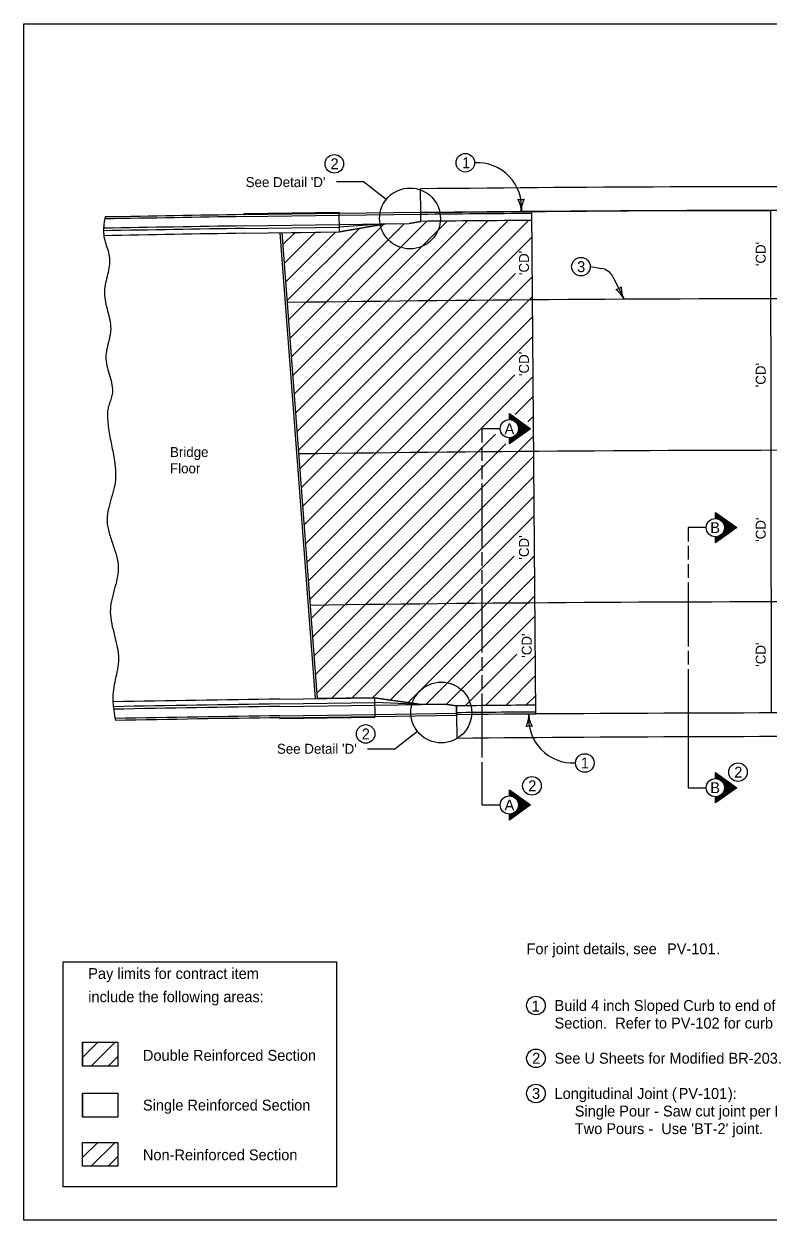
# Model space of a CAD drawing. Extents: x 10130 to 81668, y 5440 to 21644.
# Drawn here: x 24533 to 25789, y 7924 to 9944 of the extents above; entities that cross this region are included whole.
import ezdxf

# ---------------------------------------------------------------- set-up
doc = ezdxf.new("R2010")
doc.units = 0
for name, color, linetype in [('Default', 7, 'Continuous'), ('dsnstdblockInterim', 7, 'Continuous'), ('dsnStdBlockModified', 7, 'Continuous'), ('dsnStdBorder', 7, 'Continuous'), ('dsnstdModifiedBlock', 7, 'Continuous'), ('SheetBorder', 7, 'Continuous')]:
    doc.layers.add(name, color=color, linetype=linetype)

msp = doc.modelspace()

# ---------------------------------------------------------------- linework, layer by layer
at = {"layer": 'Default'}
for p, q in [((25202.4, 9625.6), (25202, 9665.6)), ((25262.8, 8777.5), (25263.2, 8737.5))]:
    msp.add_line(p, q, dxfattribs=at)
for radius, end in [(65123.7, 90.60898), (64195, 90.563142)]:
    msp.add_arc((25894.2, -55454.5), radius, 89.026299, end, dxfattribs=at)
msp.add_spline([(24669.6, 9618), (24667.9, 9608.4), (24667.2, 9601.4), (24666.9, 9594.4), (24668.2, 9582.2), (24671.6, 9570), (24675.3, 9557.8), (24677.1, 9545.6), (24675.9, 9531.5), (24672.9, 9517.3), (24669.8, 9503.2), (24668.5, 9489.1), (24670.2, 9474.1), (24673.8, 9459.2), (24677.3, 9444.2), (24679, 9429.2), (24677.8, 9417.3), (24675, 9405.5), (24672.2, 9393.7), (24670.9, 9381.9), (24672.6, 9367.2), (24676.5, 9352.6), (24680.4, 9337.9), (24682, 9323.3), (24680.6, 9314.4), (24677.8, 9305.5), (24675, 9296.7), (24673.6, 9287.8), (24673.9, 9274.2), (24675.4, 9260.6), (24680.4, 9233.3), (24685.4, 9206), (24687.3, 9185.6), (24687.3, 9178.8), (24684.9, 9160.9), (24680, 9143.2), (24675.2, 9125.4), (24672.9, 9107.6), (24673.6, 9097.2), (24675.7, 9086.9), (24682.2, 9066.3), (24688.7, 9045.8), (24691.7, 9025.1), (24691.1, 9015.9), (24689.6, 9006.6), (24684.9, 8988.1), (24680.2, 8969.5), (24678.3, 8951), (24680.7, 8931.1), (24685.4, 8911.2), (24690, 8891.3), (24692.1, 8871.4), (24690.4, 8854.2), (24686.8, 8836.9), (24683.5, 8819.6), (24682.6, 8802.3), (24683.2, 8793.6), (24684.1, 8785), (24686.9, 8767.8)], degree=3, dxfattribs=at)
at = {"layer": 'dsnstdblockInterim'}
for p, q in [((24904.1, 9623.7), (25064.6, 9626)), ((24904.2, 9622), (24904.1, 9623.7)), ((24904.2, 9618.7), (25064.7, 9621)), ((24904.3, 9622), (25064.6, 9624.3)), ((25064.6, 9624.3), (25202.4, 9626.3)), ((25065.1, 9592.8), (25064.6, 9626)), ((25064.7, 9621.1), (25202.5, 9623)), ((25202.6, 9610.6), (25202.4, 9626.3)), ((24904.4, 9603), (25064.9, 9605.3)), ((24904.5, 9598.7), (25065, 9601)), ((25064.9, 9605.3), (25143.6, 9606.4)), ((25143.6, 9606.4), (25065, 9601)), ((25143.6, 9606.4), (25065.1, 9592.8)), ((25143.6, 9606.4), (25183, 9607)), ((25202.6, 9610.6), (25183, 9607)), ((24904.6, 9590.5), (25065.1, 9592.8)), ((25024.6, 8804.8), (24965.1, 9591.4)), ((24964.1, 8803.9), (25124.6, 8806.2)), ((24964.3, 8795.7), (25124.7, 8798)), ((24964.3, 8791.4), (25124.8, 8793.7)), ((25203.5, 8794.9), (25124.6, 8806.2)), ((25124.6, 8806.2), (25125.1, 8773.1)), ((25203.5, 8794.9), (25124.7, 8798)), ((25124.8, 8793.8), (25203.5, 8794.9)), ((25203.5, 8794.9), (25242.9, 8795.5)), ((25262.6, 8792.5), (25242.9, 8795.5)), ((25262.6, 8792.5), (25262.8, 8776.7)), ((24964.5, 8775.7), (25125, 8778)), ((24964.6, 8770.8), (25125.1, 8773.1)), ((24964.6, 8770.8), (24964.6, 8772.4)), ((24964.7, 8772.4), (25125.1, 8774.7)), ((25125, 8778), (25262.8, 8780)), ((25125.1, 8774.7), (25262.8, 8776.7))]:
    msp.add_line(p, q, dxfattribs=at)
for radius, start, end in [(65080.7, 90.871573, 91.078782), (65084, 90.871473, 91.078119), (65060.7, 90.871588, 91.080885), (65065, 90.871585, 91.080665), (65052.5, 90.871594, 91.080622), (64265.1, 90.829201, 91.080076), (64256.9, 90.829201, 91.079591), (64252.6, 90.829202, 91.079281), (64236.9, 90.829203, 91.077492), (64233.6, 90.829104, 91.076972)]:
    msp.add_arc((25894.2, -55454.5), radius, start, end, dxfattribs=at)
at = {"layer": 'dsnStdBlockModified'}
for p, q in [((25106, 9677.6), (25060, 9677.6)), ((25144, 9647.5), (25106, 9677.6)), ((25488.7, 9534.1), (25508.2, 9530.8)), ((25488.7, 9534.1), (25508.2, 9530.8)), ((25527, 9516.8), (25545.7, 9479)), ((25527, 9516.8), (25545.7, 9479)), ((25653.7, 8854.4), (25653.7, 8654.2)), ((25196.8, 8749.3), (25158.8, 8719.1)), ((25158.8, 8719.1), (25112.8, 8719.1)), ((24631.6, 8224.3), (24691.3, 8224.3)), ((24631.6, 8183.8), (24631.6, 8224.3)), ((24691.3, 8224.3), (24691.3, 8183.8)), ((24691.3, 8183.8), (24631.6, 8183.8)), ((24631.6, 8138.2), (24691.3, 8138.2)), ((24631.6, 8097.8), (24631.6, 8138.2)), ((24691.3, 8138.2), (24691.3, 8097.8)), ((24691.3, 8097.8), (24631.6, 8097.8))]:
    msp.add_line(p, q, dxfattribs=at)
for points in [[(25336.7, 9260.3), (25305.8, 9260.3), (25305.8, 9237.2)], [(25305.8, 9229.5), (25305.8, 9206.4)], [(25305.8, 9198.7), (25305.8, 9175.5)], [(25305.8, 9167.8), (25305.8, 9059.9)], [(25684.5, 9093.4), (25653.7, 9093.4), (25653.7, 9070.2)], [(25305.8, 9052.2), (25305.8, 9029.1)], [(25653.7, 9062.5), (25653.7, 9039.4)], [(25653.7, 9031.7), (25653.7, 9008.6)], [(25305.8, 9021.4), (25305.8, 8998.2)], [(25305.8, 8990.5), (25305.8, 8882.6)], [(25653.7, 9000.8), (25653.7, 8892.9)], [(25305.8, 8874.9), (25305.8, 8851.7)], [(25653.7, 8885.2), (25653.7, 8862.1)], [(25305.8, 8844), (25305.8, 8820.9)], [(25305.8, 8813.2), (25305.8, 8705.3)], [(25305.8, 8697.5), (25305.8, 8674.4)], [(25305.8, 8677), (25305.8, 8625), (25336.7, 8625)], [(25653.7, 8665.6), (25653.7, 8654.2), (25684.5, 8654.2)]]:
    msp.add_lwpolyline(points, dxfattribs=at)
for centre, radius, start, end in [((25297.5, 9634.5), 75.2, 354.4077, 93.0768), ((25297.5, 9634.5), 75.2, 354.4077, 93.0768), ((25503.9, 9505.5), 25.7, 26.2458, 80.4677), ((25503.9, 9505.5), 25.7, 26.2458, 80.4677), ((25459.7, 8771), 75.2, 174.4077, 273.0768)]:
    msp.add_arc(centre, radius, start, end, dxfattribs=at)
at = {"layer": 'dsnStdBorder'}
for p, q in [((24977.1, 9476.7), (25099.2, 9598.7)), ((24979.5, 9445.1), (25140.3, 9605.9)), ((24981.9, 9413.5), (25175.2, 9606.9)), ((24984.3, 9382), (25213, 9610.7)), ((24986.7, 9350.4), (25247.2, 9611)), ((24989, 9318.9), (25281.5, 9611.4)), ((24991.4, 9287.3), (25315.8, 9611.7)), ((24993.8, 9255.8), (25350, 9612)), ((24996.2, 9224.2), (25384.2, 9612.2)), ((24969.9, 9571.3), (24990.4, 9591.8)), ((24972.3, 9539.8), (25024.8, 9592.3)), ((24974.7, 9508.2), (25059.3, 9592.8)), ((24998.6, 9192.7), (25390.5, 9584.6)), ((25001, 9161.1), (25362.4, 9522.6)), ((25003.4, 9129.6), (25391.1, 9517.2)), ((25005.8, 9098), (25391.3, 9483.6)), ((25008.2, 9066.5), (25391.6, 9449.9)), ((25010.5, 9034.9), (25391.8, 9416.2)), ((25012.9, 9003.4), (25361.3, 9351.7)), ((25015.3, 8971.8), (25392.4, 9348.8)), ((25362.1, 9284.7), (25392.6, 9315.2)), ((25383.5, 9272.1), (25392.9, 9281.5)), ((25017.7, 8940.2), (25328.6, 9251.1)), ((25020.1, 8908.7), (25346.1, 9234.7)), ((25022.5, 8877.1), (25393.1, 9247.8)), ((25024.9, 8845.6), (25393.4, 9214.1)), ((25027.3, 8814), (25393.7, 9180.4)), ((25052.4, 8805.2), (25393.9, 9146.8)), ((25086.8, 8805.7), (25394.2, 9113.1)), ((25121.2, 8806.2), (25360.4, 9045.4)), ((25151.4, 8802.4), (25394.7, 9045.7)), ((25181.1, 8798.1), (25395, 9012)), ((25211.9, 8795), (25395.2, 8978.4)), ((25245.8, 8795), (25395.5, 8944.7)), ((25277.4, 8792.6), (25364.6, 8879.9)), ((25311.6, 8792.9), (25396, 8877.3)), ((25345.9, 8793.2), (25396.3, 8843.6)), ((25380.1, 8793.5), (25396.5, 8810)), ((24631.6, 8224.3), (24691.3, 8224.3)), ((24631.6, 8224.3), (24631.6, 8183.8)), ((24631.6, 8198.7), (24657.3, 8224.3)), ((24645.9, 8183.8), (24686.4, 8224.3)), ((24691.3, 8224.3), (24691.3, 8183.8)), ((24691.3, 8183.8), (24631.6, 8183.8)), ((24675, 8183.8), (24691.3, 8200.2)), ((24631.6, 8138.2), (24691.3, 8138.2)), ((24631.6, 8138.2), (24631.6, 8097.8)), ((24691.3, 8138.2), (24691.3, 8097.8)), ((24691.3, 8097.8), (24631.6, 8097.8)), ((24631.6, 8029.6), (24657.3, 8055.3)), ((24645.9, 8014.8), (24686.4, 8055.3)), ((24675, 8014.8), (24691.3, 8031.2))]:
    msp.add_line(p, q, dxfattribs=at)
for points in [[(24968.4, 9591.4), (25065.1, 9592.8), (25143.6, 9606.4), (25183, 9607), (25202.6, 9610.6), (25202.4, 9625.6), (25553.2, 9628.3), (25792.7, 9629.2), (25794, 8780.5), (25396.8, 8778.7), (25262.8, 8777.5), (25262.8, 8777.5), (25262.6, 8792.5), (25242.9, 8795.5), (25203.5, 8794.9), (25124.6, 8806.2), (25027.9, 8804.9)], [(24598.9, 8360.3), (25060.2, 8360.3), (25060.2, 7980), (24598.9, 7980)], [(24631.6, 8055.3), (24691.3, 8055.3), (24691.3, 8014.8), (24631.6, 8014.8)]]:
    msp.add_lwpolyline(points, close=True, dxfattribs=at)
for points in [[(25352.1, 9275.8), (25352.1, 9286), (25388, 9260.3), (25352.1, 9234.7), (25352.1, 9244.9)], [(25353.1, 9243.9), (25353, 9236.5), (25386.1, 9260.4), (25352.9, 9284.4), (25353.1, 9276.5), (25354.5, 9276.1), (25354, 9281.8), (25383.9, 9260.4), (25354, 9238.6), (25354.3, 9244.1), (25355.4, 9244.3), (25355.3, 9240.7), (25381.9, 9260.4), (25355.2, 9279.2), (25355.8, 9276), (25356.9, 9275.7), (25356.8, 9276.8), (25379.7, 9260.1), (25356.4, 9242.6), (25357.6, 9244.5), (25377.7, 9260), (25365.3, 9269.7), (25366.1, 9268), (25375.6, 9259.9), (25366.4, 9252.9), (25367.3, 9254.8), (25373.6, 9259.7), (25367.3, 9265.2), (25367.9, 9262.8), (25372, 9259.6), (25367.8, 9256.3), (25368, 9258), (25370.4, 9259.5), (25368.1, 9260.9), (25368.3, 9259.4), (25369, 9259.5)], [(25699.9, 9108.8), (25699.9, 9119.1), (25735.9, 9093.4), (25699.9, 9067.7), (25699.9, 9077.9)], [(25700.9, 9076.9), (25700.8, 9069.5), (25734, 9093.4), (25700.8, 9117.4), (25701, 9109.5), (25702.4, 9109.1), (25701.9, 9114.9), (25731.8, 9093.4), (25701.9, 9071.6), (25702.2, 9077.1), (25703.2, 9077.3), (25703.2, 9073.7), (25729.8, 9093.5), (25703.1, 9112.2), (25703.6, 9109), (25704.8, 9108.7), (25704.6, 9109.8), (25727.5, 9093.1), (25704.3, 9075.6), (25705.4, 9077.6), (25725.5, 9093), (25713.2, 9102.8), (25713.9, 9101), (25723.4, 9092.9), (25714.3, 9085.9), (25715.1, 9087.8), (25721.5, 9092.7), (25715.1, 9098.2), (25715.7, 9095.8), (25719.8, 9092.6), (25715.7, 9089.3), (25715.9, 9091.1), (25718.3, 9092.5), (25716, 9093.9), (25716.1, 9092.4), (25716.9, 9092.5)], [(25699.9, 8669.6), (25699.9, 8679.9), (25735.9, 8654.2), (25699.9, 8628.5), (25699.9, 8638.7)], [(25700.9, 8637.7), (25700.8, 8630.3), (25734, 8654.2), (25700.8, 8678.2), (25701, 8670.3), (25702.4, 8669.9), (25701.9, 8675.6), (25731.8, 8654.2), (25701.9, 8632.4), (25702.2, 8637.9), (25703.2, 8638.1), (25703.2, 8634.5), (25729.8, 8654.2), (25703.1, 8673), (25703.6, 8669.8), (25704.8, 8669.5), (25704.6, 8670.6), (25727.5, 8653.9), (25704.3, 8636.4), (25705.4, 8638.3), (25725.5, 8653.8), (25713.2, 8663.5), (25713.9, 8661.8), (25723.4, 8653.7), (25714.3, 8646.7), (25715.1, 8648.6), (25721.5, 8653.5), (25715.1, 8659), (25715.7, 8656.6), (25719.8, 8653.4), (25715.7, 8650.1), (25715.9, 8651.8), (25718.3, 8653.3), (25716, 8654.7), (25716.1, 8653.2), (25716.9, 8653.3)], [(25352.1, 8640.4), (25352.1, 8650.7), (25388, 8625), (25352.1, 8599.3), (25352.1, 8609.6)], [(25353.1, 8608.6), (25353, 8601.1), (25386.1, 8625), (25352.9, 8649.1), (25353.1, 8641.2), (25354.5, 8640.8), (25354, 8646.5), (25383.9, 8625), (25354, 8603.2), (25354.3, 8608.7), (25355.4, 8609), (25355.3, 8605.3), (25381.9, 8625.1), (25355.2, 8643.9), (25355.8, 8640.7), (25356.9, 8640.4), (25356.8, 8641.5), (25379.7, 8624.8), (25356.4, 8607.3), (25357.6, 8609.2), (25377.7, 8624.6), (25365.3, 8634.4), (25366.1, 8632.6), (25375.6, 8624.6), (25366.4, 8617.6), (25367.3, 8619.4), (25373.6, 8624.3), (25367.3, 8629.8), (25367.9, 8627.4), (25372, 8624.3), (25367.8, 8621), (25368, 8622.7), (25370.4, 8624.2), (25368.1, 8625.6), (25368.3, 8624.1), (25369, 8624.2)]]:
    msp.add_lwpolyline(points, dxfattribs=at)
for centre, radius in [((25056.6, 9707.8), 15.7), ((25277.7, 9709.6), 15.7), ((25277.7, 9709.6), 15.7), ((25184.3, 9615.5), 51.4), ((25472.9, 9534.1), 15.7), ((25472.9, 9534.1), 15.7), ((25352.1, 9260.4), 15.4), ((25699.9, 9093.4), 15.4), ((25237.1, 8781.2), 51.4), ((25109.5, 8745), 15.7), ((25479.5, 8695.9), 15.7), ((25738.1, 8680.4), 15.7), ((25390.2, 8657.3), 15.7), ((25699.9, 8654.2), 15.4), ((25352.1, 8625), 15.4), ((25396.9, 8286.4), 15.7), ((25396.9, 8197.2), 15.7), ((25396.9, 8137.8), 15.7)]:
    msp.add_circle(centre, radius, dxfattribs=at)
for centre, radius, start, end in [((25371.3, 9664.4), 17.1, 253.8465, 289.3132), ((25371.3, 9664.4), 17.1, 253.8465, 289.3132), ((25328, 9625.9), 44.4, 1.5799, 29.6523), ((25328, 9625.9), 44.4, 1.5799, 29.6523), ((25416.7, 9628.4), 44.4, 153.5074, 181.5799), ((25416.7, 9628.4), 44.4, 153.5074, 181.5799), ((25529.2, 9512.4), 17.1, 278.5122, 313.9789), ((25529.2, 9512.4), 17.1, 278.5122, 313.9789), ((25505.9, 9459.4), 44.4, 26.2455, 54.318), ((25505.9, 9459.4), 44.4, 26.2455, 54.318), ((25585.5, 9498.6), 44.4, 178.1731, 206.2455), ((25585.5, 9498.6), 44.4, 178.1731, 206.2455), ((25894.2, -55454.5), 64934.4, 89.026299, 90.808989), ((25894.2, -55454.5), 64422.6, 89.026299, 90.781002), ((25340.5, 8777.1), 44.4, 333.5074, 1.5799), ((25429.2, 8779.5), 44.4, 181.5799, 209.6523), ((25385.9, 8741.1), 17.1, 73.8465, 109.3132)]:
    msp.add_arc(centre, radius, start, end, dxfattribs=at)
at = {"layer": 'dsnstdModifiedBlock'}
for p, q in [((25396.8, 8778.7), (25390.2, 9627.3)), ((25027.9, 8804.9), (24968.4, 9591.4))]:
    msp.add_line(p, q, dxfattribs=at)
for points in [[(24968.4, 9591.4), (25065.1, 9592.8), (25143.6, 9606.4), (25183, 9607), (25202.6, 9610.6), (25202.4, 9625.6)], [(25027.9, 8804.9), (25124.6, 8806.2), (25203.5, 8794.9), (25242.9, 8795.5), (25262.6, 8792.5), (25262.8, 8777.5)]]:
    msp.add_lwpolyline(points, dxfattribs=at)
for radius, start, end in [(65083.7, 89.026299, 90.60898), (65080.4, 90.443667, 90.60898), (65068.7, 90.443667, 90.60893), (64678.5, 89.026299, 90.795051), (64250, 90.443667, 90.563203), (64238.4, 90.443667, 90.563156), (64235, 89.026299, 90.563142)]:
    msp.add_arc((25894.2, -55454.5), radius, start, end, dxfattribs=at)
at = {"layer": 'SheetBorder'}
msp.add_lwpolyline([(24532.5, 9944), (27667.5, 9944), (27667.5, 7924), (24532.5, 7924)], close=True, dxfattribs=at)

# ---------------------------------------------------------------- texts
at = {"layer": 'dsnStdBlockModified'}
for s, height, p in [('2', 18.4, (25050.1, 9698.6)), ('1', 18.4, (25272.3, 9700.4)), ('1', 18.4, (25272.3, 9700.4)), ("See Detail 'D'", 16.8, (24906.9, 9668.5)), ('3', 18.4, (25466.5, 9524.9)), ('3', 18.4, (25466.5, 9524.9)), ('A', 18.4, (25344, 9251.2)), ('Bridge', 16.8, (24779.2, 9212.6)), ('Floor', 16.8, (24779.2, 9185.1)), ('B', 18.4, (25691.3, 9084.2)), ('2', 18.4, (25102.9, 8735.8)), ("See Detail 'D'", 16.8, (24959.7, 8711.5)), ('1', 18.4, (25472.8, 8686.7)), ('2', 18.4, (25731.8, 8671.2)), ('2', 18.4, (25384, 8648.1)), ('B', 18.4, (25691.3, 8645)), ('A', 18.4, (25344, 8615.8)), ('For joint details, see ', 18.375, (25381.1, 8373)), ('PV-101', 18.37, (25618.3, 8373)), ('PV-101', 18.37, (25618.3, 8373)), ('.', 18.4, (25701.6, 8373)), ('Pay limits for contract item', 18.375, (24641.1, 8331.3)), ('include the following areas:', 18.375, (24641.1, 8292)), ('1', 18.4, (25389.7, 8276.1)), ('Build 4 inch Sloped Curb to end of Double Reinforced', 18.375, (25428.4, 8277.2)), ('Section.  Refer to PV-102 for curb and runout details.', 18.375, (25428.4, 8247.5)), ('Double Reinforced Section', 18.375, (24733.4, 8193)), ('2', 18.4, (25390.6, 8188.1)), ('See U Sheets for Modified BR-203.', 18.375, (25428.4, 8188.1)), ('3', 18.4, (25390.4, 8128.6)), ('Longitudinal Joint (', 18.375, (25428.4, 8128.6)), ('PV-101', 18.37, (25637.9, 8128.6)), ('PV-101', 18.37, (25637.9, 8128.6)), ('):', 18.37, (25721.1, 8128.6)), ('Single Reinforced Section', 18.375, (24733.4, 8109)), ('     Single Pour - Saw cut joint per Detail B .', 18.375, (25428.4, 8098.9)), ("     Two Pours -  Use 'BT-2' joint.", 18.375, (25428.4, 8069.2)), ('Non-Reinforced Section', 18.375, (24733.4, 8025))]:
    msp.add_text(s, height=height, dxfattribs=at).set_placement(p)
for p in [(25784.8, 9535), (25385.1, 9519.9), (25385.1, 9349.4), (25784.8, 9330.4), (25784.8, 9069.4), (25385.1, 9039.3), (25389.8, 8873.7), (25784.8, 8858.4)]:
    msp.add_text("'CD'", height=16.8, rotation=90, dxfattribs=at).set_placement(p)

doc.saveas('drawing.dxf')
